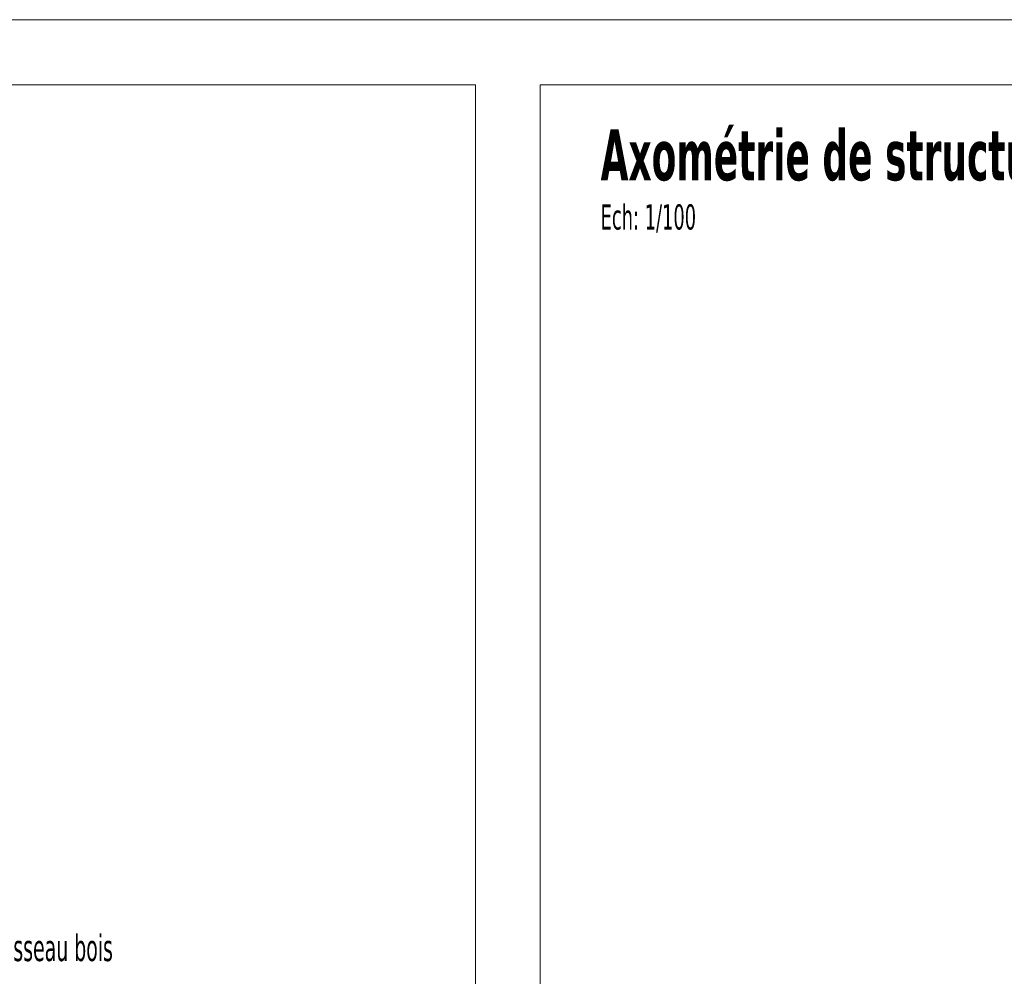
# Model space of a CAD drawing. Header units: millimetres. Extents: x 0 to 1517, y -116 to 725.
# Tile 361 of 501: x 941 to 1033, y 636 to 725. Entities that reach past the tile are written whole.
import ezdxf

# ---------------------------------------------------------------- set-up
doc = ezdxf.new("R2010")
doc.units = ezdxf.units.MM
doc.layers.add('Ech.1_1', color=7, linetype='Continuous')
doc.layers.add('Ech.1_100', color=7, linetype='Continuous')
doc.styles.add('tahoma-', font='txt', dxfattribs={"height": 1})
doc.styles.add('tahoma-b', font='txt', dxfattribs={"height": 1})

msp = doc.modelspace()

# ---------------------------------------------------------------- linework, layer by layer
at = {"layer": 'Ech.1_1', "color": 7, "linetype": 'Continuous', "lineweight": 5}
msp.add_lwpolyline([(327.72, -115.512), (1516.72, -115.512), (1516.72, 725.488), (327.72, 725.488), (327.72, -115.512)], close=True, dxfattribs=at)
at = {"layer": 'Ech.1_100', "color": 7, "linetype": 'Continuous', "lineweight": 5}
for points in [[(983.702, 464.855), (983.702, 719.38), (672.196, 719.38), (672.196, 464.855), (983.702, 464.855)], [(989.75, 464.855), (1235.653, 464.855), (1235.653, 719.38), (989.75, 719.38), (989.75, 464.855)]]:
    msp.add_lwpolyline(points, close=True, dxfattribs=at)

# ---------------------------------------------------------------- texts
at = {"layer": 'Ech.1_100', "linetype": 'Continuous', "insert": (927.007, 639.896), "char_height": 2.5, "attachment_point": 1, "style": 'tahoma-'}
msp.add_mtext('\\C36;\\fTahoma|b0|i0;\\W0.600000;Habillage en tasseau bois', dxfattribs=at)

# ---------------------------------------------------------------- next in the draw order: texts
at = {"layer": 'Ech.1_100', "color": 7, "linetype": 'Continuous', "attachment_point": 1, "bg_fill": 3, "box_fill_scale": 1.15, "bg_fill_color": 256, "bg_fill_true_color": 13158600, "bg_fill_transparency": 33554687}
for s, insert, char_height, style in [('\\A1;\\fTahoma|b1|i0;\\W0.600000;\\H4.756700;Axométrie de structure 02', (995.412, 715.214), 5, 'tahoma-b'), ('\\A1;\\fTahoma|b0|i0;\\W0.600000;\\H2.358900;Ech: 1/100', (995.412, 708.214), 2.5, 'tahoma-')]:
    msp.add_mtext(s, dxfattribs=dict(at, insert=insert, char_height=char_height, style=style))

doc.saveas('drawing.dxf')
